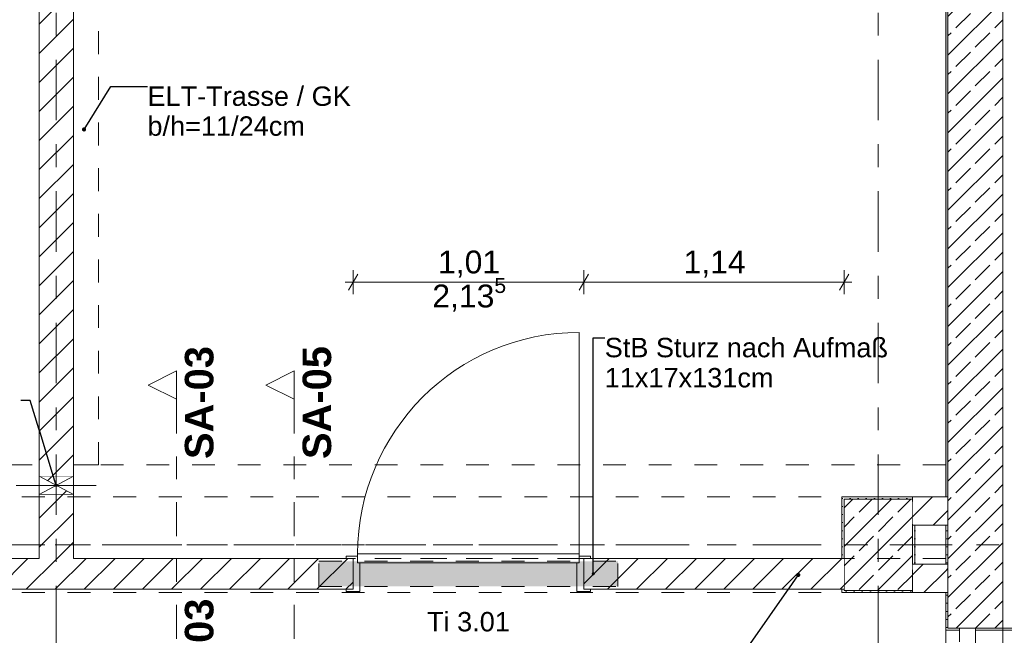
# Model space of a CAD drawing. Header units: metres. Extents: x -4 to 99, y -11 to 17.
# Tile 665 of 747: x 57.97 to 62.28, y 7.9 to 10.6. Entities that reach past the tile are written whole.
import ezdxf

# ---------------------------------------------------------------- set-up
doc = ezdxf.new("R2010")
doc.units = ezdxf.units.M
doc.header["$MEASUREMENT"] = 0
for name, pattern in [('Achse', [0.2, 0.1, -0.05, 0, -0.05]), ('Punktlinie eng', [0.0375, 0.0125, -0.025]), ('Schnittlinie', [0.3, 0.15, -0.075, 0, -0.075]), ('Strichlinie doppelt', [0.546806, 0.264583, -0.105833, 0.070556, -0.105833]), ('Strichlinie eng', [0.115, 0.075, -0.04]), ('Untersicht', [0.1, 0.075, -0.025]), ('Wipeout_Contour', [1, 0, -1])]:
    doc.linetypes.add(name, pattern=pattern)
for name, color, linetype in [('152 - Bemaßung_ Beschriftung.Ausbau', 7, 'Continuous'), ('203 - Marker.Schnitt - Ausbaudetail SA', 7, 'Continuous'), ('451 - Universal.Achsen Raster', 7, 'Continuous'), ('603 - Struktur.Bodenplatte_ Decke Roh', 7, 'Continuous'), ('604 - Struktur.Wand Aussen', 7, 'Continuous'), ('605 - Struktur.Wand Innen', 7, 'Continuous'), ('607 - Struktur.Stütze', 7, 'Continuous'), ('608 - Struktur.Träger', 7, 'Continuous'), ('650 - Abdeckung.Fußboden Aufbau', 7, 'Continuous'), ('Abbruch_605 - Struktur.Wand Innen', 7, 'Continuous'), ('Neubau_152 - Bemaßung_ Beschriftung.Ausbau', 7, 'Continuous'), ('Neubau_605 - Struktur.Wand Innen', 7, 'Continuous'), ('Neubau_615 - Struktur.Sturz', 7, 'Continuous'), ('Neubau_653 - Abdeckung.TB Verkofferung', 7, 'Continuous')]:
    doc.layers.add(name, color=color, linetype=linetype)
doc.styles.add('ERSTELLTER_STIL_1', font='txt')
doc.styles.add('ERSTELLTER_STIL_2', font='txt')
doc.linetypes.add('Abbruch 1', pattern='A,0,[1,2022.0244.A_L5A-PL02.04_iD_Grundriss 2.OG1.Shx,S=0.001984,R=0,X=0,Y=0],-0.25,0', length=0.25)
doc.dimstyles.new('ERSTELLTER_STIL__1', dxfattribs={"dimtxt": 0.1, "dimasz": 0.0532, "dimexe": 0.18, "dimexo": 0.0625, "dimgap": 0, "dimtad": 1, "dimzin": 0, "dimdsep": 46, "dimtxsty": 'ERSTELLTER_STIL_2', "dimblk": 'ARROWHEAD_2', "dimblk1": 'ARROWHEAD_2', "dimblk2": 'ARROWHEAD_2', "dimcen": 0.09, "dimse1": 1, "dimse2": 1, "dimclrd": 7, "dimclre": 7, "dimclrt": 7, "dimazin": 0, "dimtfac": 1, "dimtdec": 4, "dimtmove": 0, "dimatfit": 3, "dimfxl": 1, "dimtolj": 1, "dimtzin": 0, "dimarcsym": 0})
doc.dimstyles.new('ERSTELLTER_STIL__13', dxfattribs={"dimtxt": 0.1, "dimasz": 0.0532, "dimexe": 0.18, "dimexo": 0.5, "dimgap": 0, "dimtad": 1, "dimzin": 0, "dimdsep": 46, "dimtxsty": 'ERSTELLTER_STIL_2', "dimblk": 'ARROWHEAD_2', "dimblk1": 'ARROWHEAD_2', "dimblk2": 'ARROWHEAD_2', "dimcen": 0.09, "dimse1": 1, "dimse2": 1, "dimclrd": 7, "dimclre": 7, "dimclrt": 7, "dimazin": 0, "dimtfac": 1, "dimtdec": 4, "dimtmove": 0, "dimatfit": 3, "dimfxl": 1, "dimtolj": 1, "dimtzin": 0, "dimarcsym": 0})
doc.dimstyles.new('ERSTELLTER_STIL__2', dxfattribs={"dimtxt": 0.1, "dimasz": 0.0532, "dimexe": 0.18, "dimexo": 0.0625, "dimgap": 0, "dimtad": 1, "dimtih": 1, "dimtoh": 1, "dimzin": 0, "dimdsep": 46, "dimtxsty": 'ERSTELLTER_STIL_2', "dimblk": 'ARROWHEAD_2', "dimblk1": 'ARROWHEAD_2', "dimblk2": 'ARROWHEAD_2', "dimcen": 0.09, "dimse1": 1, "dimse2": 1, "dimclrd": 7, "dimclre": 7, "dimclrt": 7, "dimazin": 0, "dimtfac": 1, "dimtdec": 4, "dimtmove": 0, "dimatfit": 3, "dimfxl": 1, "dimtolj": 1, "dimtzin": 0, "dimarcsym": 0})
doc.dimstyles.new('ERSTELLTER_STIL__6', dxfattribs={"dimtxt": 0.18, "dimasz": 0.03648, "dimexe": 0.18, "dimexo": 0.0625, "dimgap": 0, "dimtad": 0, "dimtih": 1, "dimtoh": 1, "dimdec": 4, "dimzin": 0, "dimdsep": 46, "dimcen": 0.09, "dimadec": 0, "dimazin": 0, "dimtfac": 1, "dimtdec": 4, "dimtmove": 0, "dimatfit": 3, "dimldrblk": 'ARROWHEAD_11', "dimfxl": 1, "dimtolj": 1, "dimtzin": 0, "dimarcsym": 0})
doc.dimstyles.new('ERSTELLTER_STIL__7', dxfattribs={"dimtxt": 0.18, "dimasz": 0.02736, "dimexe": 0.18, "dimexo": 0.0625, "dimgap": 0, "dimtad": 0, "dimtih": 1, "dimtoh": 1, "dimdec": 4, "dimzin": 0, "dimdsep": 46, "dimcen": 0.09, "dimadec": 0, "dimazin": 0, "dimtfac": 1, "dimtdec": 4, "dimtmove": 0, "dimatfit": 3, "dimldrblk": 'ARROWHEAD_11', "dimfxl": 1, "dimtolj": 1, "dimtzin": 0, "dimarcsym": 0})
pattern_1 = [(45, (0, 0), (-0.08485281, 0.08485281), []), (45, (-0.04243, 0.04243), (-0.08485281, 0.08485281), [0.09, -0.03])]
pattern_2 = [(45, (0, 0), (-0.01767767, 0.01767767), [0, -0.025])]
pattern_3 = [(45, (0, 0), (-0.06363961, 0.06363961), [])]

# ---------------------------------------------------------------- blocks, each defined once
blk = doc.blocks.new('ARROWHEAD_11')
at = {"color": 0, "linetype": 'Continuous', "lineweight": 0}
blk.add_line((0, 0), (-1, 0), dxfattribs=at)
at = {"color": 0, "linetype": 'Continuous', "lineweight": 0, "const_width": 0.25, "flags": 128}
blk.add_lwpolyline([(-0.125, 0, 1), (0.125, 0, 1)], format="xyb", close=True, dxfattribs=at)
blk = doc.blocks.new('*D500')
at = {"layer": '152 - Bemaßung_ Beschriftung.Ausbau', "color": 7, "linetype": 'Continuous', "lineweight": 5}
for p, q in [((63.4875, 7.935), (63.3825, 7.935)), ((63.4, 7.9552), (63.47, 7.9148)), ((63.435, 6.145), (63.435, 7.935)), ((63.4875, 6.145), (63.3825, 6.145)), ((63.4, 6.1652), (63.47, 6.1248))]:
    blk.add_line(p, q, dxfattribs=at)
at = {"layer": '152 - Bemaßung_ Beschriftung.Ausbau', "color": 7, "lineweight": 5, "char_height": 0.1, "attachment_point": 7, "rotation": 90, "style": 'ERSTELLTER_STIL_2'}
for s, insert in [('\\A1;{\\pql;\\fArial|b0|i0|c0|p38;1,79}', (63.415, 6.907)), ('\\A1;{\\pql;\\fArial|b0|i0|c0|p38;2,01}', (63.555, 6.907))]:
    blk.add_mtext(s, dxfattribs=dict(at, insert=insert))
blk = doc.blocks.new('ARROWHEAD_2')
at = {"color": 0, "linetype": 'Continuous', "lineweight": 0}
for p, q in [((0, 0), (-1, 0)), ((-0.378, -0.655), (0.378, 0.655))]:
    blk.add_line(p, q, dxfattribs=at)
blk = doc.blocks.new('*D501')
at = {"layer": '152 - Bemaßung_ Beschriftung.Ausbau', "color": 7, "linetype": 'Continuous', "lineweight": 5}
for p, q in [((63.4, 13.7152), (63.47, 13.6748)), ((63.4875, 13.695), (63.3825, 13.695)), ((63.435, 7.935), (63.435, 13.695)), ((63.4875, 7.935), (63.3825, 7.935)), ((63.4, 7.9552), (63.47, 7.9148))]:
    blk.add_line(p, q, dxfattribs=at)
at = {"layer": '152 - Bemaßung_ Beschriftung.Ausbau', "color": 7, "lineweight": 5, "insert": (63.415, 10.682), "char_height": 0.1, "attachment_point": 7, "rotation": 90, "style": 'ERSTELLTER_STIL_2'}
blk.add_mtext('\\A1;{\\pql;\\fArial|b0|i0|c0|p38;5,76}', dxfattribs=at)
blk = doc.blocks.new('*D508')
at = {"layer": '152 - Bemaßung_ Beschriftung.Ausbau', "color": 7, "linetype": 'Continuous', "lineweight": 5}
for p, q in [((63.9, 8.1252), (63.97, 8.0848)), ((63.9875, 8.105), (63.8825, 8.105)), ((63.935, 5.925), (63.935, 8.105)), ((63.9875, 5.925), (63.8825, 5.925)), ((63.9, 5.9452), (63.97, 5.9048))]:
    blk.add_line(p, q, dxfattribs=at)
at = {"layer": '152 - Bemaßung_ Beschriftung.Ausbau', "color": 7, "lineweight": 5, "char_height": 0.1, "attachment_point": 7, "rotation": 90, "style": 'ERSTELLTER_STIL_2'}
for s, insert in [('\\A1;{\\pql;\\fArial|b0|i0|c0|p38;13\\fArial|b0|i0|c0|p38;\\A1{\\H.66x;\\S5^  ;}}', (63.9167, 7.8829)), ('\\A1;{\\pql;\\fArial|b0|i0|c0|p38;2,18}', (63.915, 6.781))]:
    blk.add_mtext(s, dxfattribs=dict(at, insert=insert))
blk = doc.blocks.new('*D509')
at = {"layer": '152 - Bemaßung_ Beschriftung.Ausbau', "color": 7, "linetype": 'Continuous', "lineweight": 5}
for p, q in [((63.9875, 8.24), (63.8825, 8.24)), ((63.9, 8.2602), (63.97, 8.2198)), ((63.935, 8.105), (63.935, 8.24)), ((63.9, 8.1252), (63.97, 8.0848)), ((63.9875, 8.105), (63.8825, 8.105))]:
    blk.add_line(p, q, dxfattribs=at)
blk = doc.blocks.new('*D510')
at = {"layer": '152 - Bemaßung_ Beschriftung.Ausbau', "color": 7, "linetype": 'Continuous', "lineweight": 5}
for p, q in [((63.9875, 13.455), (63.8825, 13.455)), ((63.9, 13.4752), (63.97, 13.4348)), ((63.935, 8.24), (63.935, 13.455)), ((63.9875, 8.24), (63.8825, 8.24)), ((63.9, 8.2602), (63.97, 8.2198))]:
    blk.add_line(p, q, dxfattribs=at)
at = {"layer": '152 - Bemaßung_ Beschriftung.Ausbau', "color": 7, "lineweight": 5, "insert": (63.9344, 10.6894), "char_height": 0.1, "attachment_point": 7, "rotation": 90, "style": 'ERSTELLTER_STIL_2'}
blk.add_mtext('\\A1;{\\pql;\\fArial|b0|i0|c0|p38;5,21\\fArial|b0|i0|c0|p38;\\A1{\\H.66x;\\S5^  ;}}', dxfattribs=at)
blk = doc.blocks.new('*D519')
at = {"layer": '152 - Bemaßung_ Beschriftung.Ausbau', "color": 7, "linetype": 'Continuous', "lineweight": 5}
for p, q in [((64.4, 8.1202), (64.47, 8.0798)), ((64.4875, 8.1), (64.3825, 8.1)), ((64.435, 6), (64.435, 8.1)), ((64.4875, 6), (64.3825, 6)), ((64.4, 6.0202), (64.47, 5.9798))]:
    blk.add_line(p, q, dxfattribs=at)
at = {"layer": '152 - Bemaßung_ Beschriftung.Ausbau', "color": 7, "lineweight": 5, "insert": (64.415, 6.917), "char_height": 0.1, "attachment_point": 7, "rotation": 90, "style": 'ERSTELLTER_STIL_2'}
blk.add_mtext('\\A1;{\\pql;\\fArial|b0|i0|c0|p38;2,10}', dxfattribs=at)
blk = doc.blocks.new('*D520')
at = {"layer": '152 - Bemaßung_ Beschriftung.Ausbau', "color": 7, "linetype": 'Continuous', "lineweight": 5}
for p, q in [((64.4875, 8.5), (64.3825, 8.5)), ((64.4, 8.5202), (64.47, 8.4798)), ((64.435, 8.1), (64.435, 8.5)), ((64.4, 8.1202), (64.47, 8.0798)), ((64.4875, 8.1), (64.3825, 8.1))]:
    blk.add_line(p, q, dxfattribs=at)
at = {"layer": '152 - Bemaßung_ Beschriftung.Ausbau', "color": 7, "lineweight": 5, "insert": (64.415, 8.2241), "char_height": 0.1, "attachment_point": 7, "rotation": 90, "style": 'ERSTELLTER_STIL_2'}
blk.add_mtext('\\A1;{\\pql;\\fArial|b0|i0|c0|p38;40}', dxfattribs=at)
blk = doc.blocks.new('*D521')
at = {"layer": '152 - Bemaßung_ Beschriftung.Ausbau', "color": 7, "linetype": 'Continuous', "lineweight": 5}
for p, q in [((64.435, 13), (64.435, 13.45)), ((64.4875, 13), (64.3825, 13)), ((64.4, 13.0202), (64.47, 12.9798)), ((64.435, 8.5), (64.435, 13)), ((64.4875, 8.5), (64.3825, 8.5)), ((64.4, 8.5202), (64.47, 8.4798))]:
    blk.add_line(p, q, dxfattribs=at)
at = {"layer": '152 - Bemaßung_ Beschriftung.Ausbau', "color": 7, "lineweight": 5, "insert": (64.415, 10.617), "char_height": 0.1, "attachment_point": 7, "rotation": 90, "style": 'ERSTELLTER_STIL_2'}
blk.add_mtext('\\A1;{\\pql;\\fArial|b0|i0|c0|p38;4,50}', dxfattribs=at)
blk = doc.blocks.new('*D553')
at = {"layer": '152 - Bemaßung_ Beschriftung.Ausbau', "color": 7, "linetype": 'Continuous', "lineweight": 5}
for p, q in [((59.43, 9.3975), (59.43, 9.5025)), ((60.44, 9.3975), (60.44, 9.5025)), ((59.3958, 9.45), (59.43, 9.45)), ((59.4502, 9.485), (59.4098, 9.415)), ((59.43, 9.45), (60.44, 9.45)), ((60.4602, 9.485), (60.4198, 9.415))]:
    blk.add_line(p, q, dxfattribs=at)
at = {"layer": '152 - Bemaßung_ Beschriftung.Ausbau', "color": 7, "lineweight": 5, "char_height": 0.1, "attachment_point": 7, "style": 'ERSTELLTER_STIL_2'}
for s, insert in [('\\A1;{\\pql;\\fArial|b0|i0|c0|p38;2,13\\fArial|b0|i0|c0|p38;\\A1{\\H.66x;\\S5^  ;}}', (59.7769, 9.3105)), ('\\A1;{\\pql;\\fArial|b0|i0|c0|p38;1,01}', (59.802, 9.47))]:
    blk.add_mtext(s, dxfattribs=dict(at, insert=insert))
blk = doc.blocks.new('*D554')
at = {"layer": '152 - Bemaßung_ Beschriftung.Ausbau', "color": 7, "linetype": 'Continuous', "lineweight": 5}
for p, q in [((60.44, 9.3975), (60.44, 9.5025)), ((61.58, 9.3975), (61.58, 9.5025)), ((60.4602, 9.485), (60.4198, 9.415)), ((60.44, 9.45), (61.58, 9.45)), ((61.5598, 9.415), (61.6002, 9.485)), ((61.58, 9.45), (61.6142, 9.45))]:
    blk.add_line(p, q, dxfattribs=at)
at = {"layer": '152 - Bemaßung_ Beschriftung.Ausbau', "color": 7, "lineweight": 5, "insert": (60.877, 9.47), "char_height": 0.1, "attachment_point": 7, "style": 'ERSTELLTER_STIL_2'}
blk.add_mtext('\\A1;{\\pql;\\fArial|b0|i0|c0|p38;1,14}', dxfattribs=at)

msp = doc.modelspace()

# ---------------------------------------------------------------- hatches: boundary and pattern name
at = {"layer": '604 - Struktur.Wand Aussen', "linetype": 'Continuous', "lineweight": 0, "true_color": 0x000000}
h = msp.add_hatch(dxfattribs=at)
h.set_pattern_fill('Beton__Stahlbeton_0001', color=18, style=0, pattern_type=2)
h.set_pattern_definition(pattern_1)
h.paths.add_polyline_path([(62.035, 7.935), (62.085, 7.935), (62.155, 7.935), (62.275, 7.935), (62.275, 13.455), (62.035, 13.455)])
h = msp.add_hatch(dxfattribs=at)
h.set_pattern_fill('Gips_0001', color=18, style=0, pattern_type=2)
h.set_pattern_definition(pattern_2)
h.paths.add_polyline_path([(62.025, 12.99), (62.025, 8.51), (62.035, 8.51), (62.035, 12.99)])
h = msp.add_hatch(dxfattribs=at)
h.set_pattern_fill('Gips_0001', color=18, style=0, pattern_type=2)
h.set_pattern_definition(pattern_2)
h.paths.add_polyline_path([(62.025, 8.385), (62.025, 8.215), (62.035, 8.215), (62.035, 8.385)])
h = msp.add_hatch(dxfattribs=at)
h.set_pattern_fill('Gips_0001', color=18, style=0, pattern_type=2)
h.set_pattern_definition(pattern_2)
h.paths.add_polyline_path([(62.025, 8.09), (62.025, 7.935), (62.035, 7.935), (62.035, 8.09)])
h = msp.add_hatch(dxfattribs=at)
h.set_pattern_fill('Gips_0001', color=18, style=0, pattern_type=2)
h.set_pattern_definition(pattern_2)
h.paths.add_polyline_path([(62.025, 7.925), (62.085, 7.925), (62.085, 7.935), (62.035, 7.935), (62.025, 7.935)])
h = msp.add_hatch(dxfattribs=at)
h.set_pattern_fill('Verputz_0001', color=18, style=0, pattern_type=2)
h.set_pattern_definition([(0, (0, 0), (0, 0.08660254), [0, -0.05]), (0, (0.025, 0.0433), (0, 0.08660254), [0, -0.05])])
h.paths.add_polyline_path([(62.435, 7.935), (62.425, 7.935), (62.155, 7.935), (62.155, 7.925), (62.435, 7.925)])
at = {"layer": '607 - Struktur.Stütze', "linetype": 'Continuous', "lineweight": 0, "true_color": 0x000000}
h = msp.add_hatch(dxfattribs=at)
h.set_pattern_fill('Gips_0001', color=18, style=0, pattern_type=2)
h.set_pattern_definition(pattern_2)
h.paths.add_polyline_path([(61.57, 8.24), (61.58, 8.24), (61.58, 8.5), (61.88, 8.5), (61.88, 8.51), (61.57, 8.51)])
h = msp.add_hatch(dxfattribs=at)
h.set_pattern_fill('Beton__Stahlbeton_0001', color=18, style=0, pattern_type=2)
h.set_pattern_definition(pattern_1)
h.paths.add_polyline_path([(61.58, 8.1), (61.88, 8.1), (61.88, 8.5), (61.58, 8.5)])
h = msp.add_hatch(dxfattribs=at)
h.set_pattern_fill('Gips_0001', color=18, style=0, pattern_type=2)
h.set_pattern_definition(pattern_2)
h.paths.add_polyline_path([(61.88, 8.215), (61.89, 8.215), (61.89, 8.385), (61.88, 8.385)])
h = msp.add_hatch(dxfattribs=at)
h.set_pattern_fill('Gips_0001', color=18, style=0, pattern_type=2)
h.set_pattern_definition(pattern_2)
h.paths.add_polyline_path([(61.57, 8.105), (61.57, 8.09), (61.88, 8.09), (61.88, 8.1), (61.58, 8.1), (61.58, 8.105)])
at = {"layer": 'Abbruch_605 - Struktur.Wand Innen', "linetype": 'Continuous', "lineweight": 0, "true_color": 0x000000}
h = msp.add_hatch(dxfattribs=at)
h.set_pattern_fill('MW_Ziegel_0001', color=18, style=0, pattern_type=2)
h.set_pattern_definition(pattern_3)
h.paths.add_polyline_path([(58.205, 8.6), (58.055, 8.6), (58.13, 8.56)])
h = msp.add_hatch(dxfattribs=at)
h.set_pattern_fill('MW_Ziegel_0001', color=18, style=0, pattern_type=2)
h.set_pattern_definition(pattern_3)
h.paths.add_polyline_path([(58.055, 8.52), (58.205, 8.52), (58.13, 8.56)])

# ---------------------------------------------------------------- linework, layer by layer
at = {"layer": '451 - Universal.Achsen Raster', "color": 160, "linetype": 'Strichlinie doppelt', "lineweight": 9, "true_color": 0x3232ff}
msp.add_line((61.73, -10.585), (61.73, 16.355), dxfattribs=at)
at = {"layer": '603 - Struktur.Bodenplatte_ Decke Roh', "color": 7, "linetype": 'Continuous', "lineweight": 18, "flags": 128}
msp.add_lwpolyline([(62.275, 0.005), (62.275, 13.695), (50.78, 13.695), (50.78, 13.455), (50.78, 13), (50.84, 13), (50.84, 8.585), (49.03, 8.585), (49.03, 8.725), (47.41, 8.725), (47.41, 13), (47.48, 13), (47.48, 13.455), (47.48, 13.695), (14.78, 13.695)], dxfattribs=at)
at = {"layer": '604 - Struktur.Wand Aussen', "color": 7, "linetype": 'Continuous', "lineweight": 13}
for p, q in [((62.275, 7.935), (62.275, 13.455)), ((62.035, 12.99), (62.035, 8.51)), ((62.035, 8.385), (62.035, 8.51)), ((62.035, 8.385), (62.035, 8.215)), ((62.035, 8.09), (62.035, 8.215)), ((62.035, 8.09), (62.035, 7.935)), ((62.035, 7.935), (62.085, 7.935)), ((62.155, 7.935), (62.085, 7.935)), ((62.085, 7.935), (62.085, 7.875)), ((62.155, 7.935), (62.085, 7.935)), ((62.155, 7.935), (62.085, 7.935)), ((62.155, 7.855), (62.155, 7.935))]:
    msp.add_line(p, q, dxfattribs=at)
at = {"layer": '604 - Struktur.Wand Aussen', "color": 7, "linetype": 'Continuous', "lineweight": 18}
for p, q in [((62.035, 8.51), (62.025, 8.51)), ((62.025, 8.385), (62.035, 8.385)), ((62.035, 8.215), (62.025, 8.215)), ((62.025, 8.09), (62.035, 8.09))]:
    msp.add_line(p, q, dxfattribs=at)
at = {"layer": '604 - Struktur.Wand Aussen', "color": 7, "linetype": 'Continuous', "lineweight": 5}
for p, q in [((62.025, 7.935), (62.025, 7.925)), ((62.025, 7.935), (62.025, 7.925)), ((62.085, 7.935), (62.085, 7.925)), ((62.155, 7.935), (62.155, 7.925)), ((62.425, 7.935), (62.155, 7.935)), ((62.085, 7.925), (62.025, 7.925)), ((62.085, 7.925), (62.025, 7.925)), ((62.155, 7.925), (62.435, 7.925)), ((62.155, 7.925), (62.435, 7.925))]:
    msp.add_line(p, q, dxfattribs=at)
at = {"layer": '604 - Struktur.Wand Aussen', "color": 7, "linetype": 'Continuous', "lineweight": 9}
msp.add_line((62.025, 7.925), (62.025, 6.155), dxfattribs=at)
at = {"layer": '604 - Struktur.Wand Aussen', "color": 7, "linetype": 'Continuous', "lineweight": 5, "flags": 128}
for points in [[(62.025, 12.99), (62.025, 8.51)], [(62.025, 8.385), (62.025, 8.215)], [(62.025, 8.09), (62.025, 7.935)]]:
    msp.add_lwpolyline(points, dxfattribs=at)
at = {"layer": '605 - Struktur.Wand Innen', "color": 1, "linetype": 'Continuous', "lineweight": 13}
for p, q in [((59.46, 8.095), (59.46, 8.22)), ((60.41, 8.095), (60.41, 8.22))]:
    msp.add_line(p, q, dxfattribs=at)
at = {"layer": '607 - Struktur.Stütze', "color": 7, "linetype": 'Continuous', "lineweight": 5, "flags": 128}
for points in [[(61.88, 8.51), (61.57, 8.51), (61.57, 8.24)], [(61.89, 8.215), (61.89, 8.385)], [(61.57, 8.105), (61.57, 8.09), (61.88, 8.09)]]:
    msp.add_lwpolyline(points, dxfattribs=at)
at = {"layer": '607 - Struktur.Stütze', "color": 7, "linetype": 'Continuous', "lineweight": 13, "flags": 128}
msp.add_lwpolyline([(61.58, 8.1), (61.88, 8.1), (61.88, 8.5), (61.58, 8.5)], close=True, dxfattribs=at)
at = {"layer": '650 - Abdeckung.Fußboden Aufbau', "color": 7, "linetype": 'Continuous', "lineweight": 13, "flags": 128}
for points in [[(58.055, 8.24), (58.055, 8.51), (58.055, 12.99), (57.97, 12.99), (57.97, 13.445), (54.69, 13.445), (54.69, 12.99), (54.6, 12.99), (54.6, 8.51)], [(61.57, 8.24), (61.57, 8.51), (62.025, 8.51), (62.025, 12.99), (61.57, 12.99), (61.57, 13.445), (58.29, 13.445), (58.29, 12.99), (58.205, 12.99), (58.205, 8.24)], [(56.83, 8.24), (58.055, 8.24)], [(59.43, 8.24), (59.43, 8.105), (56.83, 8.105), (56.83, 8.24)], [(58.205, 8.24), (58.29, 8.24), (59.43, 8.24)], [(60.44, 8.24), (61.57, 8.24)], [(60.44, 5.805), (60.44, 5.925), (61.57, 5.925), (61.57, 6.01), (62.025, 6.01), (62.025, 8.09), (61.57, 8.09), (61.57, 8.105), (60.44, 8.105), (60.44, 8.24)]]:
    msp.add_lwpolyline(points, dxfattribs=at)
at = {"layer": '650 - Abdeckung.Fußboden Aufbau', "color": 7, "linetype": 'Strichlinie eng', "lineweight": 13, "flags": 128}
msp.add_lwpolyline([(60.44, 8.24), (59.43, 8.24)], dxfattribs=at)
at = {"layer": 'Abbruch_605 - Struktur.Wand Innen', "color": 7, "linetype": 'Abbruch 1', "lineweight": 18}
for p, q in [((58.205, 8.6), (58.055, 8.6)), ((58.055, 8.52), (58.205, 8.52))]:
    msp.add_line(p, q, dxfattribs=at)
at = {"layer": 'Abbruch_605 - Struktur.Wand Innen', "color": 160, "linetype": 'Abbruch 1', "lineweight": 5, "true_color": 0x3232ff}
msp.add_line((57.955, 8.56), (58.305, 8.56), dxfattribs=at)
msp.add_line((57.955, 8.56), (58.305, 8.56), dxfattribs=at)
at = {"layer": 'Abbruch_605 - Struktur.Wand Innen', "color": 7, "linetype": 'Abbruch 1', "lineweight": 18, "flags": 128}
for points in [[(58.055, 8.6), (58.055, 8.52)], [(58.205, 8.52), (58.205, 8.6)]]:
    msp.add_lwpolyline(points, dxfattribs=at)
at = {"layer": 'Neubau_605 - Struktur.Wand Innen', "color": 1, "linetype": 'Continuous', "lineweight": 9}
for p, q in [((58.055, 8.52), (58.205, 8.6)), ((58.055, 8.6), (58.205, 8.52))]:
    msp.add_line(p, q, dxfattribs=at)
at = {"layer": 'Neubau_653 - Abdeckung.TB Verkofferung', "color": 1, "linetype": 'Untersicht', "lineweight": 9}
for p, q in [((58.315, 8.6495), (58.315, 12.69)), ((62.025, 8.6495), (54.6, 8.6495)), ((62.025, 8.6495), (62.025, 8.24)), ((62.025, 8.24), (54.6, 8.24))]:
    msp.add_line(p, q, dxfattribs=at)

# ---------------------------------------------------------------- texts
at = {"layer": '203 - Marker.Schnitt - Ausbaudetail SA', "color": 7, "lineweight": 13, "char_height": 0.125, "rotation": 90, "style": 'ERSTELLTER_STIL_1'}
for s, insert, attachment_point in [('\\A1;{\\pql;\\pt0;\\fArial|b1|i0|c0|p38;SA-03}', (58.8203, 8.6754), 7), ('\\A1;{\\pql;\\pt0;\\fArial|b1|i0|c0|p38;SA-05}', (59.3356, 8.6754), 7), ('\\A1;{\\pqr;\\pt0;\\fArial|b1|i0|c0|p38;SA-03}', (58.8203, 8.0641), 9)]:
    msp.add_mtext(s, dxfattribs=dict(at, insert=insert, attachment_point=attachment_point))
at = {"layer": '605 - Struktur.Wand Innen', "color": 1, "lineweight": 9, "insert": (59.935, 7.9191), "char_height": 0.085, "attachment_point": 8, "style": 'ERSTELLTER_STIL_2'}
msp.add_mtext('\\A1;{\\pqc;\\pt0;\\fArial|b0|i0|c0|p38;Ti 3.01}', dxfattribs=at)
at = {"layer": 'Neubau_152 - Bemaßung_ Beschriftung.Ausbau', "color": 1, "linetype": 'Continuous', "lineweight": 13, "insert": (58.5293, 10.3076), "char_height": 0.085, "attachment_point": 1, "line_spacing_factor": 0.924256, "style": 'ERSTELLTER_STIL_2'}
msp.add_mtext('\\A1;{\\pql;\\fArial|b0|i0|c0|p38;ELT-Trasse / GK\\P\\pql;\\fArial|b0|i0|c0|p38;b/h=\\fArial|b0|i0|c0|p38;11\\fArial|b0|i0|c0|p38;/\\fArial|b0|i0|c0|p38;24\\fArial|b0|i0|c0|p38;cm}', dxfattribs=at)
at = {"layer": 'Neubau_152 - Bemaßung_ Beschriftung.Ausbau', "color": 7, "linetype": 'Continuous', "lineweight": 9, "insert": (60.5318, 9.2062), "char_height": 0.085, "attachment_point": 1, "line_spacing_factor": 0.931204, "style": 'ERSTELLTER_STIL_2'}
msp.add_mtext('\\A1;{\\pql;\\fArial|b0|i0|c0|p38;StB Sturz\\fArial|b0|i0|c0|p38; nach Aufmaß\\P\\pql;\\fArial|b0|i0|c0|p38;11\\fArial|b0|i0|c0|p38;x\\fArial|b0|i0|c0|p38;17\\fArial|b0|i0|c0|p38;x\\fArial|b0|i0|c0|p38;131\\fArial|b0|i0|c0|p38;cm}', dxfattribs=at)

# ---------------------------------------------------------------- dimensions: what is measured, and where the dimension line sits
at = {"layer": '152 - Bemaßung_ Beschriftung.Ausbau', "color": 7, "linetype": 'Continuous', "lineweight": 5}
for base, p1, p2, picture, middle in [((63.435, 13.695), (62.085, 7.935), (62.275, 13.695), '*D501', (63.365, 10.8119)), ((63.435, 7.935), (62.085, 6.145), (62.085, 7.935), '*D500', (63.365, 7.0369))]:
    dim = msp.add_linear_dim(base=base, p1=p1, p2=p2, angle=90, dimstyle='ERSTELLTER_STIL__1', dxfattribs=at)
    dim.commit()
    dim.dimension.update_dxf_attribs({"geometry": picture, "text_midpoint": middle, "dimtype": 160, "text_rotation": 90})

# ---------------------------------------------------------------- leaders
at = {"layer": 'Neubau_152 - Bemaßung_ Beschriftung.Ausbau', "color": 1, "linetype": 'Continuous', "lineweight": 13, "annotation_type": 0, "has_hookline": 1, "hookline_direction": 0, "text_width": 0.8805}
msp.add_leader([(58.2517, 10.1193), (58.3697, 10.3076), (58.5293, 10.3076)], dimstyle='ERSTELLTER_STIL__6', dxfattribs=at)

# ---------------------------------------------------------------- next in the draw order: wipeouts: each hides what was drawn before it
at = {"color": 254, "linetype": 'Wipeout_Contour', "lineweight": 0, "ltscale": 236.651998}
msp.add_wipeout([(58.055, 13), (58.055, 8.6), (58.205, 8.6), (58.205, 13)], dxfattribs=at).dxf.layer = '605 - Struktur.Wand Innen'
at = {"color": 254, "linetype": 'Wipeout_Contour', "lineweight": 0, "ltscale": 250.418171}
msp.add_wipeout([(62.025, 8.51), (62.025, 8.385), (62.035, 8.385), (62.035, 8.51)], dxfattribs=at).dxf.layer = '605 - Struktur.Wand Innen'
at = {"color": 254, "linetype": 'Wipeout_Contour', "lineweight": 0, "ltscale": 234.810114}
msp.add_wipeout([(56.83, 8.24), (56.83, 8.105), (59.43, 8.105), (59.43, 8.24)], dxfattribs=at).dxf.layer = '605 - Struktur.Wand Innen'
at = {"color": 254, "linetype": 'Wipeout_Contour', "lineweight": 0, "ltscale": 246.225442}
msp.add_wipeout([(61.58, 8.24), (60.44, 8.24), (60.44, 8.105), (61.58, 8.105)], dxfattribs=at).dxf.layer = '605 - Struktur.Wand Innen'
at = {"color": 254, "linetype": 'Wipeout_Contour', "lineweight": 0, "ltscale": 250.26169}
msp.add_wipeout([(62.025, 8.215), (62.025, 8.09), (62.035, 8.09), (62.035, 8.215)], dxfattribs=at).dxf.layer = '605 - Struktur.Wand Innen'

# ---------------------------------------------------------------- next in the draw order: hatches: boundary and pattern name
at = {"layer": '605 - Struktur.Wand Innen', "linetype": 'Continuous', "lineweight": 0, "true_color": 0x000000}
h = msp.add_hatch(dxfattribs=at)
h.set_pattern_fill('MW_Ziegel_0001', color=18, style=0, pattern_type=2)
h.set_pattern_definition(pattern_3)
h.paths.add_polyline_path([(58.055, 13), (58.055, 8.6), (58.205, 8.6), (58.205, 13)])
h = msp.add_hatch(dxfattribs=at)
h.set_pattern_fill('MW_Ziegel_0001', color=18, style=0, pattern_type=2)
h.set_pattern_definition(pattern_3)
h.paths.add_polyline_path([(62.025, 8.51), (62.025, 8.385), (62.035, 8.385), (62.035, 8.51)])
h = msp.add_hatch(dxfattribs=at)
h.set_pattern_fill('MW_Ziegel_0001', color=18, style=0, pattern_type=2)
h.set_pattern_definition(pattern_3)
h.paths.add_polyline_path([(56.83, 8.24), (56.83, 8.105), (59.43, 8.105), (59.43, 8.24)])
h = msp.add_hatch(dxfattribs=at)
h.set_pattern_fill('MW_Ziegel_0001', color=18, style=0, pattern_type=2)
h.set_pattern_definition(pattern_3)
h.paths.add_polyline_path([(61.58, 8.24), (60.44, 8.24), (60.44, 8.105), (61.58, 8.105)])
h = msp.add_hatch(dxfattribs=at)
h.set_pattern_fill('MW_Ziegel_0001', color=18, style=0, pattern_type=2)
h.set_pattern_definition(pattern_3)
h.paths.add_polyline_path([(62.025, 8.215), (62.025, 8.09), (62.035, 8.09), (62.035, 8.215)])
at = {"layer": 'Neubau_615 - Struktur.Sturz', "linetype": 'Continuous', "lineweight": 0, "true_color": 0x3f0000}
msp.add_hatch(color=18, dxfattribs=at).paths.add_polyline_path([(59.28, 8.2275), (59.28, 8.1175), (60.59, 8.1175), (60.59, 8.2275)])

# ---------------------------------------------------------------- next in the draw order: linework, layer by layer
at = {"layer": '203 - Marker.Schnitt - Ausbaudetail SA', "color": 7, "linetype": 'Schnittlinie', "lineweight": 13}
for p, q in [((58.657, 8.937), (58.657, 7.8025)), ((59.1723, 8.937), (59.1723, 4.763))]:
    msp.add_line(p, q, dxfattribs=at)
at = {"layer": '605 - Struktur.Wand Innen', "color": 1, "linetype": 'Continuous', "lineweight": 13}
for p, q in [((60.42, 8.26), (60.42, 9.23)), ((59.45, 8.25), (59.4, 8.25)), ((59.4, 8.25), (59.4, 8.24)), ((59.4, 8.24), (59.43, 8.24)), ((59.43, 8.24), (59.43, 8.105)), ((59.45, 8.26), (59.45, 8.22)), ((60.42, 8.26), (59.45, 8.26)), ((59.45, 8.22), (59.45, 8.25)), ((60.42, 8.22), (60.42, 8.26)), ((60.42, 8.22), (60.42, 8.25)), ((60.42, 8.25), (60.47, 8.25)), ((60.47, 8.24), (60.44, 8.24)), ((60.44, 8.24), (60.44, 8.105)), ((60.47, 8.25), (60.47, 8.24)), ((59.46, 8.22), (59.45, 8.22)), ((59.45, 8.22), (60.42, 8.22)), ((60.41, 8.22), (60.42, 8.22)), ((59.43, 8.105), (59.4, 8.105)), ((59.4, 8.105), (59.4, 8.095)), ((59.4, 8.095), (59.46, 8.095)), ((60.47, 8.095), (60.41, 8.095)), ((60.44, 8.105), (60.47, 8.105)), ((60.47, 8.105), (60.47, 8.095))]:
    msp.add_line(p, q, dxfattribs=at)
at = {"layer": '605 - Struktur.Wand Innen', "color": 7, "linetype": 'Continuous', "lineweight": 18}
for p, q in [((59.43, 8.24), (59.43, 8.105)), ((59.43, 8.24), (59.43, 8.105)), ((59.43, 8.24), (59.43, 8.105)), ((60.44, 8.24), (60.44, 8.105)), ((60.44, 8.24), (60.44, 8.105)), ((60.44, 8.24), (60.44, 8.105))]:
    msp.add_line(p, q, dxfattribs=at)
at = {"layer": '605 - Struktur.Wand Innen', "color": 7, "linetype": 'Continuous', "lineweight": 18, "flags": 128}
for points in [[(58.055, 13), (58.055, 8.6)], [(58.205, 8.6), (58.205, 13)], [(58.055, 8.24), (56.83, 8.24)], [(59.43, 8.24), (58.205, 8.24)], [(61.58, 8.24), (60.44, 8.24)], [(56.83, 8.105), (59.43, 8.105)], [(60.44, 8.105), (61.58, 8.105)]]:
    msp.add_lwpolyline(points, dxfattribs=at)
at = {"layer": '605 - Struktur.Wand Innen', "color": 1, "linetype": 'Continuous', "lineweight": 9}
msp.add_arc((60.42, 8.26), 0.97, 90, 180, dxfattribs=at)
at = {"layer": 'Neubau_615 - Struktur.Sturz', "color": 1, "linetype": 'Punktlinie eng', "lineweight": 13}
for p, q in [((59.28, 8.2275), (60.59, 8.2275)), ((59.28, 8.1175), (59.28, 8.2275)), ((60.59, 8.1175), (60.59, 8.2275)), ((59.28, 8.1175), (60.59, 8.1175))]:
    msp.add_line(p, q, dxfattribs=at)
at = {"layer": 'Neubau_653 - Abdeckung.TB Verkofferung', "color": 1, "linetype": 'Untersicht', "lineweight": 9}
for p, q in [((58.205, 8.6495), (58.205, 12.69)), ((58.315, 8.6495), (58.205, 8.6495))]:
    msp.add_line(p, q, dxfattribs=at)

# ---------------------------------------------------------------- next in the draw order: dimensions: what is measured, and where the dimension line sits
at = {"layer": '152 - Bemaßung_ Beschriftung.Ausbau', "color": 7, "linetype": 'Continuous', "lineweight": 5}
for base, p1, p2, picture, middle in [((60.44, 9.45), (59.43, 8.25), (60.44, 8.25), '*D553', (59.9319, 9.52)), ((61.58, 9.45), (60.44, 8.25), (61.58, 8.5), '*D554', (61.0068, 9.52))]:
    dim = msp.add_linear_dim(base=base, p1=p1, p2=p2, dimstyle='ERSTELLTER_STIL__2', dxfattribs=at)
    dim.commit()
    dim.dimension.update_dxf_attribs({"geometry": picture, "text_midpoint": middle, "dimtype": 160})

# ---------------------------------------------------------------- next in the draw order: leaders
at = {"layer": '152 - Bemaßung_ Beschriftung.Ausbau', "color": 7, "linetype": 'Continuous', "lineweight": 9, "annotation_type": 0, "has_hookline": 1, "hookline_direction": 1, "text_width": 0.7882}
msp.add_leader([(61.3794, 8.1677), (61.1281, 7.8093), (61.0845, 7.8093)], dimstyle='ERSTELLTER_STIL__6', dxfattribs=at)
at = {"layer": 'Neubau_152 - Bemaßung_ Beschriftung.Ausbau', "color": 1, "linetype": 'Continuous', "lineweight": 13, "annotation_type": 0, "has_hookline": 1}
for points, hookline_direction, text_width in [([(60.4818, 8.1725), (60.4818, 9.2062), (60.5318, 9.2062)], 0, 1.2306), ([(58.13, 8.56), (58.0164, 8.9316), (57.9753, 8.9316)], 1, 0.8253)]:
    msp.add_leader(points, dimstyle='ERSTELLTER_STIL__7', dxfattribs=dict(at, hookline_direction=hookline_direction, text_width=text_width))

# ---------------------------------------------------------------- next in the draw order: wipeouts: each hides what was drawn before it
at = {"color": 254, "linetype": 'Wipeout_Contour', "lineweight": 0, "ltscale": 177.415917}
msp.add_wipeout([(58.657, 9.062), (58.532, 8.9995), (58.657, 8.937)], dxfattribs=at).dxf.layer = '203 - Marker.Schnitt - Ausbaudetail SA'
at = {"color": 254, "linetype": 'Wipeout_Contour', "lineweight": 0, "ltscale": 178.943965}
msp.add_wipeout([(59.1723, 9.062), (59.0473, 8.9995), (59.1723, 8.937)], dxfattribs=at).dxf.layer = '203 - Marker.Schnitt - Ausbaudetail SA'
at = {"color": 254, "linetype": 'Wipeout_Contour', "lineweight": 0, "ltscale": 234.931923}
msp.add_wipeout([(58.055, 8.24), (58.205, 8.24), (58.205, 8.52), (58.055, 8.52)], dxfattribs=at).dxf.layer = '605 - Struktur.Wand Innen'
at = {"color": 254, "linetype": 'Wipeout_Contour', "lineweight": 0, "ltscale": 250.110662}
msp.add_wipeout([(61.88, 8.385), (62.025, 8.385), (62.025, 8.51), (61.88, 8.51)], dxfattribs=at).dxf.layer = '605 - Struktur.Wand Innen'
at = {"color": 254, "linetype": 'Wipeout_Contour', "lineweight": 0, "ltscale": 249.953998}
msp.add_wipeout([(61.88, 8.09), (62.025, 8.09), (62.025, 8.215), (61.88, 8.215)], dxfattribs=at).dxf.layer = '605 - Struktur.Wand Innen'

# ---------------------------------------------------------------- next in the draw order: hatches: boundary and pattern name
at = {"layer": '605 - Struktur.Wand Innen', "linetype": 'Continuous', "lineweight": 0, "true_color": 0x000000}
h = msp.add_hatch(dxfattribs=at)
h.set_pattern_fill('MW_Ziegel_0001', color=18, style=0, pattern_type=2)
h.set_pattern_definition(pattern_3)
h.paths.add_polyline_path([(58.055, 8.24), (58.205, 8.24), (58.205, 8.52), (58.055, 8.52)])
h = msp.add_hatch(dxfattribs=at)
h.set_pattern_fill('MW_Ziegel_0001', color=18, style=0, pattern_type=2)
h.set_pattern_definition(pattern_3)
h.paths.add_polyline_path([(61.88, 8.385), (62.025, 8.385), (62.025, 8.51), (61.88, 8.51)])
h = msp.add_hatch(dxfattribs=at)
h.set_pattern_fill('MW_Ziegel_0001', color=18, style=0, pattern_type=2)
h.set_pattern_definition(pattern_3)
h.paths.add_polyline_path([(61.88, 8.09), (62.025, 8.09), (62.025, 8.215), (61.88, 8.215)])

# ---------------------------------------------------------------- next in the draw order: linework, layer by layer
at = {"layer": '203 - Marker.Schnitt - Ausbaudetail SA', "color": 7, "linetype": 'Continuous', "lineweight": 13, "flags": 128}
for points in [[(58.657, 9.062), (58.657, 8.937), (58.532, 8.9995)], [(59.1723, 9.062), (59.1723, 8.937), (59.0473, 8.9995)]]:
    msp.add_lwpolyline(points, close=True, dxfattribs=at)
at = {"layer": '451 - Universal.Achsen Raster', "color": 160, "linetype": 'Strichlinie doppelt', "lineweight": 9, "true_color": 0x3232ff}
for p, q in [((58.13, -10.585), (58.13, 16.355)), ((64.935, 8.3), (-3.175, 8.3))]:
    msp.add_line(p, q, dxfattribs=at)
at = {"layer": '604 - Struktur.Wand Aussen', "color": 7, "linetype": 'Continuous', "lineweight": 18}
for p, q in [((62.035, 8.51), (62.025, 8.51)), ((62.025, 8.385), (62.035, 8.385)), ((62.035, 8.215), (62.025, 8.215)), ((62.025, 8.09), (62.035, 8.09))]:
    msp.add_line(p, q, dxfattribs=at)
at = {"layer": '604 - Struktur.Wand Aussen', "color": 7, "linetype": 'Continuous', "lineweight": 13}
for p, q in [((62.035, 8.385), (62.035, 8.51)), ((62.035, 8.09), (62.035, 8.215))]:
    msp.add_line(p, q, dxfattribs=at)
at = {"layer": '605 - Struktur.Wand Innen', "color": 7, "linetype": 'Continuous', "lineweight": 18, "flags": 128}
for points in [[(58.055, 8.52), (58.055, 8.24)], [(58.205, 8.24), (58.205, 8.52)], [(62.025, 8.51), (61.88, 8.51)], [(61.88, 8.5), (61.88, 8.51)], [(61.88, 8.385), (62.025, 8.385)], [(62.025, 8.215), (61.88, 8.215)], [(61.88, 8.09), (61.88, 8.1)], [(61.88, 8.09), (62.025, 8.09)]]:
    msp.add_lwpolyline(points, dxfattribs=at)
at = {"layer": '608 - Struktur.Träger', "color": 7, "linetype": 'Untersicht', "lineweight": 13}
for p, q in [((0.38, 8.51), (61.88, 8.51)), ((61.88, 8.09), (61.88, 8.51)), ((0.38, 8.09), (61.88, 8.09))]:
    msp.add_line(p, q, dxfattribs=at)
at = {"layer": '608 - Struktur.Träger', "color": 7, "linetype": 'Achse', "lineweight": 9}
msp.add_line((0.38, 8.3), (61.88, 8.3), dxfattribs=at)

# ---------------------------------------------------------------- next in the draw order: dimensions: what is measured, and where the dimension line sits
at = {"layer": '152 - Bemaßung_ Beschriftung.Ausbau', "color": 7, "linetype": 'Continuous', "lineweight": 5}
for base, p1, p2, dimstyle, picture, middle in [((63.935025, 13.455), (58.1299889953, 8.24), (62.035025, 13.455), 'ERSTELLTER_STIL__1', '*D510', (63.8650249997, 10.9543704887)), ((64.435, 13), (61.58, 8.5), (61.58, 13), 'ERSTELLTER_STIL__13', '*D521', (64.365, 10.7468)), ((64.435, 8.5), (61.58, 8.1), (61.58, 8.5), 'ERSTELLTER_STIL__13', '*D520', (64.365, 8.3003)), ((63.935, 8.105), (59.82, 5.925), (58.13, 8.105), 'ERSTELLTER_STIL__1', '*D508', (63.865, 6.9109)), ((63.935025, 8.24), (58.1299889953, 8.105), (58.1299889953, 8.24), 'ERSTELLTER_STIL__1', '*D509', (63.8650249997, 8.0942080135)), ((64.435, 8.1), (61.58, 6), (61.58, 8.1), 'ERSTELLTER_STIL__13', '*D519', (64.365, 7.0468))]:
    dim = msp.add_linear_dim(base=base, p1=p1, p2=p2, angle=90, dimstyle=dimstyle, dxfattribs=at)
    dim.commit()
    dim.dimension.update_dxf_attribs({"geometry": picture, "text_midpoint": middle, "dimtype": 160, "text_rotation": 90})

doc.saveas('drawing.dxf')
